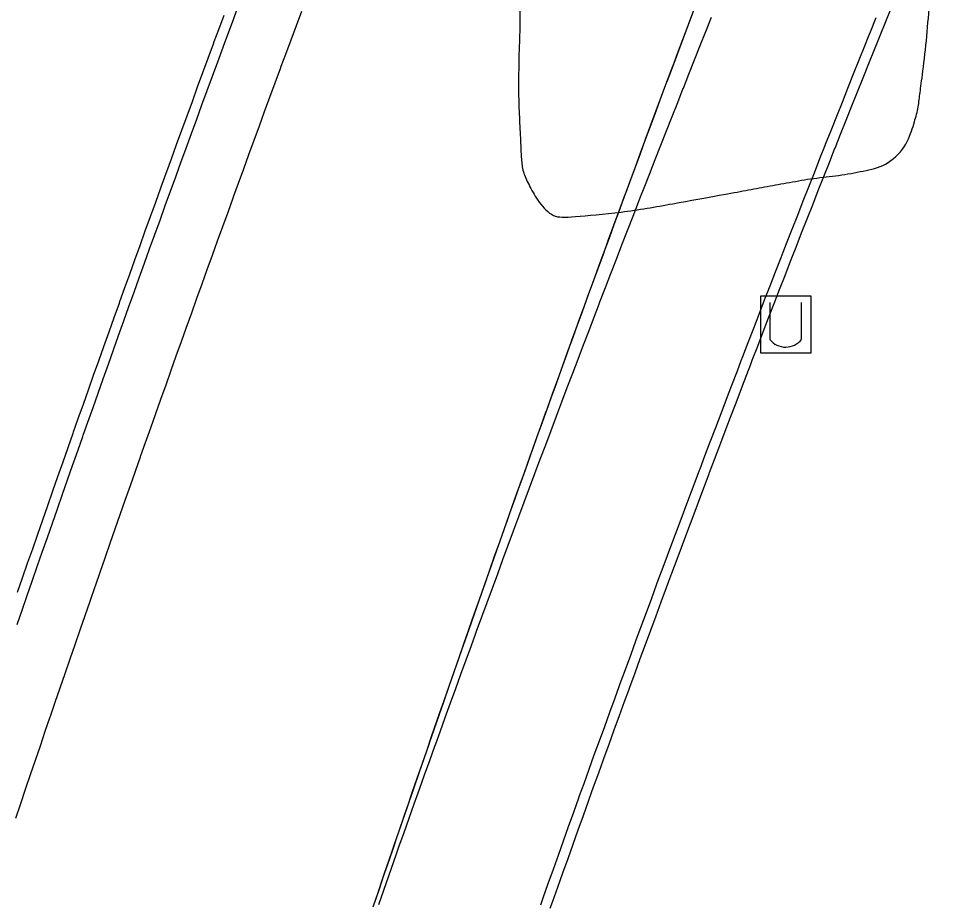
# Model space of a CAD drawing. Extents: x 2145380 to 2157287, y 139568 to 149130.
# Drawn here: x 2151013.1 to 2151073.6, y 141598.9 to 141656.7 of the extents above; entities that cross this region are included whole.
import ezdxf

# ---------------------------------------------------------------- set-up
doc = ezdxf.new("R2010")
doc.units = 0
for name, color, linetype in [('PR_PREVIOUSLY CONSTRUCTED', 7, 'Continuous'), ('TOPO_Misc', 7, 'Continuous'), ('TOPO_Tree', 7, 'Continuous')]:
    doc.layers.add(name, color=color, linetype=linetype)

msp = doc.modelspace()

# ---------------------------------------------------------------- linework, layer by layer
at = {"layer": 'PR_PREVIOUSLY CONSTRUCTED'}
for points in [[(2151013.022, 141617.099), (2151013.348, 141618.046), (2151013.676, 141618.993), (2151014.004, 141619.94), (2151014.332, 141620.887), (2151014.354, 141620.951), (2151014.661, 141621.834), (2151014.99, 141622.78), (2151015.32, 141623.726), (2151015.651, 141624.672), (2151015.981, 141625.618), (2151016.313, 141626.564), (2151016.645, 141627.509), (2151016.977, 141628.455), (2151017.31, 141629.4), (2151017.339, 141629.484), (2151017.643, 141630.345), (2151017.977, 141631.29), (2151018.311, 141632.235), (2151018.646, 141633.179), (2151018.981, 141634.123), (2151019.317, 141635.068), (2151019.653, 141636.012), (2151019.989, 141636.955), (2151020.327, 141637.899), (2151020.363, 141638.002), (2151020.664, 141638.842), (2151021.002, 141639.786), (2151021.341, 141640.729), (2151021.68, 141641.672), (2151022.02, 141642.615), (2151022.36, 141643.557), (2151022.701, 141644.5), (2151023.042, 141645.442), (2151023.383, 141646.384), (2151023.428, 141646.506), (2151023.725, 141647.326), (2151024.068, 141648.267), (2151024.411, 141649.209), (2151024.754, 141650.15), (2151025.098, 141651.091), (2151025.443, 141652.032), (2151025.788, 141652.973), (2151026.133, 141653.914), (2151026.479, 141654.854), (2151026.531, 141654.996), (2151026.826, 141655.795), (2151027.173, 141656.735), (2151027.52, 141657.675)], [(2151012.926, 141604.439), (2151013.247, 141605.386), (2151013.567, 141606.333), (2151013.889, 141607.28), (2151014.211, 141608.227), (2151014.533, 141609.173), (2151014.856, 141610.12), (2151015.179, 141611.066), (2151015.194, 141611.111), (2151015.503, 141612.012), (2151015.827, 141612.958), (2151016.152, 141613.904), (2151016.477, 141614.85), (2151016.803, 141615.795), (2151017.129, 141616.74), (2151017.456, 141617.686), (2151017.783, 141618.631), (2151018.111, 141619.575), (2151018.133, 141619.639), (2151018.439, 141620.52), (2151018.768, 141621.464), (2151019.097, 141622.409), (2151019.427, 141623.353), (2151019.757, 141624.297), (2151020.087, 141625.24), (2151020.419, 141626.184), (2151020.75, 141627.127), (2151021.082, 141628.071), (2151021.112, 141628.154), (2151021.415, 141629.014), (2151021.748, 141629.957), (2151022.081, 141630.899), (2151022.416, 141631.842), (2151022.75, 141632.784), (2151023.085, 141633.726), (2151023.421, 141634.669), (2151023.757, 141635.61), (2151024.093, 141636.552), (2151024.13, 141636.655), (2151024.43, 141637.494), (2151024.768, 141638.435), (2151025.105, 141639.376), (2151025.444, 141640.317), (2151025.783, 141641.258), (2151026.122, 141642.199), (2151026.462, 141643.139), (2151026.802, 141644.079), (2151027.143, 141645.019), (2151027.188, 141645.141), (2151027.485, 141645.959), (2151027.827, 141646.899), (2151028.169, 141647.839), (2151028.512, 141648.778), (2151028.855, 141649.717), (2151029.199, 141650.656), (2151029.543, 141651.595), (2151029.888, 141652.534), (2151030.233, 141653.472), (2151030.285, 141653.614), (2151030.579, 141654.411), (2151030.925, 141655.349), (2151031.272, 141656.287), (2151031.619, 141657.225)], [(2151036.297, 141598.627), (2151036.614, 141599.562), (2151036.932, 141600.497), (2151037.25, 141601.432), (2151037.569, 141602.366), (2151037.888, 141603.301), (2151037.903, 141603.345), (2151038.208, 141604.235), (2151038.528, 141605.17), (2151038.849, 141606.104), (2151039.17, 141607.038), (2151039.492, 141607.971), (2151039.814, 141608.905), (2151040.137, 141609.838), (2151040.46, 141610.771), (2151040.784, 141611.704), (2151040.805, 141611.768), (2151041.108, 141612.637), (2151041.432, 141613.57), (2151041.757, 141614.503), (2151042.083, 141615.435), (2151042.409, 141616.367), (2151042.736, 141617.299), (2151043.063, 141618.231), (2151043.39, 141619.163), (2151043.718, 141620.094), (2151043.747, 141620.177), (2151044.046, 141621.026), (2151044.375, 141621.957), (2151044.705, 141622.888), (2151045.035, 141623.819), (2151045.365, 141624.75), (2151045.696, 141625.68), (2151046.027, 141626.61), (2151046.359, 141627.541), (2151046.692, 141628.471), (2151046.728, 141628.572), (2151047.024, 141629.4), (2151047.358, 141630.33), (2151047.691, 141631.26), (2151048.026, 141632.189), (2151048.36, 141633.118), (2151048.695, 141634.047), (2151049.031, 141634.976), (2151049.367, 141635.904), (2151049.704, 141636.833), (2151049.748, 141636.953), (2151050.041, 141637.761), (2151050.379, 141638.689), (2151050.717, 141639.617), (2151051.055, 141640.545), (2151051.394, 141641.472), (2151051.734, 141642.4), (2151052.074, 141643.327), (2151052.414, 141644.254), (2151052.755, 141645.181), (2151052.807, 141645.32), (2151053.097, 141646.108), (2151053.439, 141647.034), (2151053.781, 141647.96), (2151054.124, 141648.887), (2151054.467, 141649.813), (2151054.811, 141650.738), (2151055.155, 141651.664), (2151055.5, 141652.59), (2151055.845, 141653.515), (2151055.905, 141653.673), (2151056.191, 141654.44), (2151056.537, 141655.365), (2151056.884, 141656.29), (2151057.231, 141657.214)], [(2151036.38, 141598.871), (2151036.701, 141599.818), (2151037.023, 141600.765), (2151037.346, 141601.712), (2151037.511, 141602.197), (2151037.669, 141602.659), (2151037.992, 141603.606), (2151038.316, 141604.552), (2151038.641, 141605.498), (2151038.966, 141606.444), (2151039.292, 141607.39), (2151039.618, 141608.336), (2151039.944, 141609.281), (2151039.995, 141609.427), (2151040.272, 141610.227), (2151040.599, 141611.172), (2151040.927, 141612.117), (2151041.256, 141613.062), (2151041.584, 141614.007), (2151041.914, 141614.951), (2151042.244, 141615.896), (2151042.508, 141616.648), (2151042.575, 141616.84), (2151042.906, 141617.784), (2151043.237, 141618.728), (2151043.569, 141619.672), (2151043.901, 141620.615), (2151044.234, 141621.559), (2151044.568, 141622.502), (2151044.902, 141623.445), (2151045.05, 141623.86), (2151045.237, 141624.388), (2151045.572, 141625.331), (2151045.907, 141626.274), (2151046.243, 141627.216), (2151046.58, 141628.158), (2151046.917, 141629.1), (2151047.255, 141630.042), (2151047.592, 141630.984), (2151047.62, 141631.062), (2151047.931, 141631.926), (2151048.27, 141632.867), (2151048.609, 141633.809), (2151048.949, 141634.75), (2151049.29, 141635.691), (2151049.631, 141636.632), (2151049.973, 141637.572), (2151050.221, 141638.255), (2151050.315, 141638.513), (2151050.657, 141639.453), (2151051, 141640.393), (2151051.343, 141641.333), (2151051.688, 141642.273), (2151052.032, 141643.213), (2151052.377, 141644.152), (2151052.722, 141645.092), (2151052.85, 141645.438), (2151053.069, 141646.031), (2151053.415, 141646.97), (2151053.762, 141647.909), (2151054.109, 141648.847), (2151054.457, 141649.786), (2151054.806, 141650.724), (2151055.154, 141651.663), (2151055.504, 141652.601), (2151055.508, 141652.611), (2151055.854, 141653.538), (2151056.204, 141654.476), (2151056.555, 141655.414), (2151056.907, 141656.351), (2151057.259, 141657.288)], [(2151047.876, 141598.536), (2151048.038, 141598.993), (2151048.369, 141599.928), (2151048.701, 141600.864), (2151049.033, 141601.799), (2151049.367, 141602.734), (2151049.7, 141603.669), (2151050.035, 141604.603), (2151050.37, 141605.537), (2151050.422, 141605.682), (2151050.706, 141606.471), (2151051.042, 141607.405), (2151051.379, 141608.339), (2151051.717, 141609.272), (2151052.055, 141610.205), (2151052.395, 141611.138), (2151052.734, 141612.071), (2151053.005, 141612.814), (2151053.075, 141613.003), (2151053.416, 141613.935), (2151053.757, 141614.867), (2151054.099, 141615.799), (2151054.442, 141616.73), (2151054.786, 141617.661), (2151055.13, 141618.592), (2151055.475, 141619.523), (2151055.627, 141619.932), (2151055.821, 141620.453), (2151056.167, 141621.384), (2151056.514, 141622.314), (2151056.861, 141623.243), (2151057.209, 141624.173), (2151057.558, 141625.102), (2151057.908, 141626.031), (2151058.258, 141626.96), (2151058.287, 141627.037), (2151058.608, 141627.888), (2151058.96, 141628.817), (2151059.312, 141629.745), (2151059.665, 141630.672), (2151060.018, 141631.6), (2151060.372, 141632.527), (2151060.727, 141633.454), (2151060.984, 141634.127), (2151061.082, 141634.381), (2151061.438, 141635.308), (2151061.794, 141636.234), (2151062.151, 141637.16), (2151062.509, 141638.086), (2151062.868, 141639.011), (2151063.227, 141639.937), (2151063.587, 141640.862), (2151063.72, 141641.202), (2151063.947, 141641.786), (2151064.308, 141642.711), (2151064.67, 141643.635), (2151065.032, 141644.559), (2151065.395, 141645.483), (2151065.759, 141646.407), (2151066.123, 141647.33), (2151066.488, 141648.253), (2151066.492, 141648.263), (2151066.854, 141649.176), (2151067.22, 141650.098), (2151067.587, 141651.02), (2151067.955, 141651.942), (2151068.323, 141652.864), (2151068.692, 141653.786), (2151069.061, 141654.707), (2151069.303, 141655.309), (2151069.431, 141655.628), (2151069.802, 141656.549), (2151070.173, 141657.469)], [(2151013.046, 141619.211), (2151013.374, 141620.159), (2151013.702, 141621.106), (2151013.725, 141621.17), (2151014.031, 141622.053), (2151014.361, 141622.999), (2151014.691, 141623.946), (2151015.021, 141624.892), (2151015.352, 141625.838), (2151015.684, 141626.785), (2151016.016, 141627.73), (2151016.348, 141628.676), (2151016.681, 141629.622), (2151016.71, 141629.705), (2151017.014, 141630.567), (2151017.348, 141631.512), (2151017.682, 141632.457), (2151018.017, 141633.402), (2151018.353, 141634.347), (2151018.689, 141635.291), (2151019.025, 141636.235), (2151019.362, 141637.18), (2151019.699, 141638.123), (2151019.736, 141638.226), (2151020.037, 141639.067), (2151020.375, 141640.011), (2151020.714, 141640.954), (2151021.053, 141641.898), (2151021.393, 141642.841), (2151021.733, 141643.784), (2151022.074, 141644.726), (2151022.415, 141645.669), (2151022.757, 141646.611), (2151022.801, 141646.734), (2151023.099, 141647.553), (2151023.441, 141648.495), (2151023.785, 141649.437), (2151024.128, 141650.379), (2151024.472, 141651.32), (2151024.817, 141652.262), (2151025.162, 141653.203), (2151025.508, 141654.144), (2151025.854, 141655.085), (2151025.906, 141655.226), (2151026.2, 141656.025), (2151026.547, 141656.966)], [(2151036.653, 141598.775), (2151036.984, 141599.719), (2151037.316, 141600.662), (2151037.648, 141601.606), (2151037.819, 141602.088), (2151037.981, 141602.549), (2151038.315, 141603.491), (2151038.649, 141604.434), (2151038.984, 141605.376), (2151039.32, 141606.318), (2151039.656, 141607.26), (2151039.993, 141608.201), (2151040.331, 141609.142), (2151040.383, 141609.288), (2151040.669, 141610.083), (2151041.008, 141611.024), (2151041.348, 141611.965), (2151041.688, 141612.905), (2151042.029, 141613.845), (2151042.371, 141614.785), (2151042.713, 141615.725), (2151042.986, 141616.474), (2151043.056, 141616.664), (2151043.399, 141617.603), (2151043.744, 141618.542), (2151044.088, 141619.481), (2151044.434, 141620.419), (2151044.78, 141621.357), (2151045.127, 141622.295), (2151045.474, 141623.233), (2151045.628, 141623.645), (2151045.823, 141624.17), (2151046.171, 141625.108), (2151046.521, 141626.044), (2151046.871, 141626.981), (2151047.222, 141627.918), (2151047.573, 141628.854), (2151047.925, 141629.79), (2151048.278, 141630.726), (2151048.307, 141630.803), (2151048.631, 141631.661), (2151048.985, 141632.596), (2151049.34, 141633.531), (2151049.695, 141634.466), (2151050.051, 141635.401), (2151050.408, 141636.335), (2151050.765, 141637.269), (2151051.025, 141637.946), (2151051.123, 141638.203), (2151051.482, 141639.136), (2151051.841, 141640.069), (2151052.201, 141641.002), (2151052.561, 141641.935), (2151052.923, 141642.867), (2151053.284, 141643.8), (2151053.647, 141644.732), (2151053.781, 141645.075), (2151054.01, 141645.663), (2151054.374, 141646.595), (2151054.738, 141647.526), (2151055.103, 141648.457), (2151055.469, 141649.388), (2151055.836, 141650.318), (2151056.203, 141651.248), (2151056.57, 141652.178), (2151056.574, 141652.189), (2151056.939, 141653.108), (2151057.308, 141654.038), (2151057.677, 141654.967), (2151058.048, 141655.896), (2151058.419, 141656.824)], [(2151047.248, 141598.758), (2151047.409, 141599.215), (2151047.741, 141600.151), (2151048.073, 141601.087), (2151048.405, 141602.022), (2151048.739, 141602.958), (2151049.073, 141603.893), (2151049.407, 141604.828), (2151049.743, 141605.763), (2151049.794, 141605.907), (2151050.079, 141606.697), (2151050.415, 141607.631), (2151050.752, 141608.565), (2151051.09, 141609.499), (2151051.429, 141610.433), (2151051.768, 141611.366), (2151052.108, 141612.299), (2151052.379, 141613.043), (2151052.448, 141613.232), (2151052.79, 141614.164), (2151053.131, 141615.097), (2151053.474, 141616.029), (2151053.817, 141616.961), (2151054.161, 141617.892), (2151054.505, 141618.824), (2151054.85, 141619.755), (2151055.002, 141620.164), (2151055.196, 141620.686), (2151055.542, 141621.616), (2151055.889, 141622.547), (2151056.237, 141623.477), (2151056.585, 141624.407), (2151056.934, 141625.337), (2151057.284, 141626.266), (2151057.634, 141627.195), (2151057.663, 141627.272), (2151057.985, 141628.124), (2151058.336, 141629.053), (2151058.689, 141629.981), (2151059.042, 141630.909), (2151059.395, 141631.837), (2151059.749, 141632.765), (2151060.104, 141633.693), (2151060.362, 141634.365), (2151060.459, 141634.62), (2151060.815, 141635.547), (2151061.172, 141636.474), (2151061.53, 141637.4), (2151061.888, 141638.326), (2151062.246, 141639.252), (2151062.606, 141640.178), (2151062.966, 141641.103), (2151063.098, 141641.444), (2151063.326, 141642.029), (2151063.687, 141642.954), (2151064.049, 141643.878), (2151064.412, 141644.803), (2151064.775, 141645.727), (2151065.139, 141646.651), (2151065.503, 141647.575), (2151065.869, 141648.498), (2151065.873, 141648.509), (2151066.234, 141649.421), (2151066.601, 141650.344), (2151066.968, 141651.267), (2151067.335, 141652.189), (2151067.704, 141653.112), (2151068.073, 141654.034), (2151068.442, 141654.955), (2151068.685, 141655.558), (2151068.813, 141655.877), (2151069.184, 141656.798)]]:
    msp.add_lwpolyline(points, dxfattribs=at)
at = {"layer": 'TOPO_Misc'}
for p, q in [((2151062.226, 141638.153), (2151062.226, 141635.744)), ((2151064.304, 141635.753), (2151064.304, 141638.162))]:
    msp.add_line(p, q, dxfattribs=at)
msp.add_lwpolyline([(2151061.638, 141634.837), (2151061.638, 141638.599), (2151064.898, 141638.599), (2151064.898, 141634.837), (2151061.638, 141634.837)], dxfattribs=at)
msp.add_arc((2151063.262, 141636.565), 1.322, 218.3412, 322.06247, dxfattribs=at)
at = {"layer": 'TOPO_Tree'}
msp.add_open_spline([(2151386.584, 141700.484), (2151386.04, 141700.382), (2151385.497, 141700.281), (2151384.953, 141700.179), (2151383.438, 141699.896), (2151382.231, 141701.728), (2151380.74, 141702.087), (2151379.9, 141702.289), (2151379.053, 141702.495), (2151378.194, 141702.634), (2151377.198, 141702.794), (2151376.207, 141702.955), (2151375.201, 141703.043), (2151374.354, 141703.118), (2151373.507, 141703.16), (2151372.66, 141703.143), (2151371.749, 141703.125), (2151370.838, 141703.058), (2151369.926, 141703.045), (2151368.242, 141703.021), (2151366.558, 141702.998), (2151364.874, 141702.998), (2151363.877, 141702.998), (2151362.88, 141703.018), (2151361.883, 141703.02), (2151360.391, 141703.022), (2151358.898, 141703.027), (2151357.406, 141702.963), (2151356.152, 141702.909), (2151354.9, 141702.825), (2151353.648, 141702.762), (2151352.75, 141702.718), (2151351.85, 141702.706), (2151350.954, 141702.637), (2151347.984, 141702.408), (2151345.019, 141702.128), (2151342.051, 141701.875), (2151340.107, 141701.709), (2151338.163, 141701.543), (2151336.219, 141701.387), (2151335.385, 141701.32), (2151334.568, 141701.696), (2151333.733, 141701.742), (2151332.124, 141701.831), (2151330.506, 141701.902), (2151328.897, 141701.851), (2151328.046, 141701.824), (2151327.197, 141701.712), (2151326.345, 141701.691), (2151325.209, 141701.663), (2151324.069, 141701.734), (2151322.932, 141701.708), (2151321.491, 141701.674), (2151320.054, 141701.45), (2151318.613, 141701.444), (2151317.642, 141701.439), (2151316.672, 141701.539), (2151315.7, 141701.533), (2151314.023, 141701.522), (2151312.346, 141701.486), (2151310.669, 141701.481), (2151309.357, 141701.477), (2151308.045, 141701.482), (2151306.733, 141701.477), (2151304.526, 141701.467), (2151302.319, 141701.389), (2151300.112, 141701.388), (2151295.963, 141701.387), (2151291.813, 141701.523), (2151287.664, 141701.563), (2151283.185, 141701.605), (2151278.704, 141701.601), (2151274.225, 141701.57), (2151272.397, 141701.558), (2151270.575, 141701.262), (2151268.748, 141701.277), (2151266.784, 141701.293), (2151264.819, 141701.424), (2151262.853, 141701.461), (2151261.625, 141701.484), (2151260.395, 141701.535), (2151259.167, 141701.502), (2151257.374, 141701.452), (2151255.582, 141701.34), (2151253.789, 141701.276), (2151252.633, 141701.234), (2151251.477, 141701.195), (2151250.32, 141701.157), (2151248.551, 141701.098), (2151246.778, 141701.024), (2151245.009, 141701.055), (2151243.894, 141701.074), (2151242.783, 141701.207), (2151241.67, 141701.26), (2151238.629, 141701.406), (2151235.59, 141701.591), (2151232.546, 141701.652), (2151227.501, 141701.752), (2151222.455, 141701.746), (2151217.41, 141701.83), (2151215.247, 141701.867), (2151213.085, 141701.897), (2151210.923, 141701.949), (2151208.158, 141702.016), (2151205.394, 141702.113), (2151202.63, 141702.183), (2151200.051, 141702.248), (2151197.471, 141702.305), (2151194.892, 141702.368), (2151193.468, 141702.403), (2151192.044, 141702.454), (2151190.62, 141702.487), (2151188.451, 141702.537), (2151186.281, 141702.444), (2151184.112, 141702.349), (2151182.764, 141702.29), (2151181.42, 141702.181), (2151180.073, 141702.123), (2151176.96, 141701.988), (2151173.842, 141701.974), (2151170.73, 141701.844), (2151167.687, 141701.718), (2151164.657, 141701.346), (2151161.611, 141701.238), (2151159.719, 141701.171), (2151157.827, 141701.165), (2151155.935, 141701.174), (2151154.018, 141701.184), (2151152.101, 141701.271), (2151150.184, 141701.273), (2151148.967, 141701.274), (2151147.75, 141701.243), (2151146.533, 141701.183), (2151144.141, 141701.064), (2151141.757, 141700.886), (2151139.372, 141700.686), (2151136.468, 141700.443), (2151133.584, 141699.978), (2151130.675, 141699.796), (2151128.814, 141699.679), (2151126.948, 141699.658), (2151125.086, 141699.548), (2151121.768, 141699.353), (2151118.449, 141699.152), (2151115.131, 141698.957), (2151111.441, 141698.74), (2151107.749, 141698.541), (2151104.059, 141698.328), (2151102.357, 141698.23), (2151100.665, 141698.038), (2151098.974, 141697.787), (2151097.218, 141697.527), (2151095.506, 141697.047), (2151093.847, 141696.402), (2151092.373, 141695.829), (2151090.98, 141695.099), (2151089.512, 141694.532), (2151088.629, 141694.191), (2151087.742, 141693.86), (2151086.848, 141693.542), (2151085.32, 141692.996), (2151083.787, 141692.512), (2151082.218, 141692.063), (2151081.27, 141691.791), (2151080.304, 141691.61), (2151079.327, 141691.547), (2151077.175, 141691.408), (2151075.018, 141691.56), (2151072.865, 141691.498), (2151071.752, 141691.466), (2151070.642, 141691.406), (2151069.532, 141691.254), (2151068.376, 141691.095), (2151067.2, 141690.606), (2151066.381, 141689.775), (2151064.875, 141688.243), (2151063.436, 141686.68), (2151061.947, 141685.15), (2151060.503, 141683.666), (2151059.048, 141682.193), (2151057.61, 141680.703), (2151055.561, 141678.582), (2151053.737, 141676.273), (2151051.851, 141673.993), (2151049.945, 141671.686), (2151048.234, 141669.345), (2151046.75, 141666.65), (2151046.301, 141665.834), (2151046.072, 141664.957), (2151045.977, 141664.056), (2151045.842, 141662.789), (2151045.757, 141661.523), (2151045.781, 141660.255), (2151045.8, 141659.259), (2151045.885, 141658.264), (2151045.885, 141657.268), (2151045.886, 141655.855), (2151045.816, 141654.441), (2151045.804, 141653.028), (2151045.79, 141651.455), (2151045.873, 141649.883), (2151045.944, 141648.311), (2151045.984, 141647.444), (2151046.087, 141646.61), (2151046.526, 141645.774), (2151047.084, 141644.713), (2151048.06, 141643.676), (2151049.148, 141643.76), (2151052.503, 141644.021), (2151055.892, 141644.622), (2151059.234, 141645.231), (2151060.648, 141645.489), (2151062.062, 141645.752), (2151063.476, 141646.009), (2151065.094, 141646.303), (2151066.73, 141646.444), (2151068.352, 141646.766), (2151069.809, 141647.055), (2151071.167, 141648.324), (2151071.615, 141649.767), (2151071.908, 141650.714), (2151072.021, 141651.663), (2151072.147, 141652.624), (2151072.456, 141654.987), (2151072.623, 141657.358), (2151072.956, 141659.719), (2151073.25, 141661.806), (2151073.856, 141663.781), (2151074.779, 141665.761), (2151075.447, 141667.194), (2151076.456, 141668.342), (2151077.894, 141669.102), (2151079.112, 141669.747), (2151080.345, 141670.008), (2151081.635, 141670.096), (2151082.7, 141670.168), (2151083.772, 141670.228), (2151084.834, 141670.159), (2151086.117, 141670.076), (2151087.393, 141669.779), (2151088.682, 141669.764), (2151090.336, 141669.744), (2151091.991, 141669.792), (2151093.645, 141669.775), (2151095.136, 141669.76), (2151096.626, 141669.714), (2151098.117, 141669.7), (2151100.243, 141669.68), (2151102.368, 141669.76), (2151104.491, 141669.952), (2151108.902, 141670.352), (2151113.169, 141671.706), (2151117.562, 141672.153), (2151119.832, 141672.383), (2151122.119, 141672.463), (2151124.388, 141672.718), (2151126.956, 141673.007), (2151129.526, 141673.288), (2151132.088, 141673.637), (2151134.69, 141673.991), (2151137.29, 141674.367), (2151139.892, 141674.719), (2151142.42, 141675.061), (2151144.949, 141675.395), (2151147.478, 141675.729), (2151149.931, 141676.052), (2151152.386, 141676.352), (2151154.846, 141676.624), (2151158.008, 141676.973), (2151161.18, 141677.162), (2151164.355, 141677.335), (2151168.128, 141677.54), (2151171.901, 141677.678), (2151175.676, 141677.765), (2151178.068, 141677.82), (2151180.461, 141677.712), (2151182.853, 141677.768), (2151184.275, 141677.8), (2151185.697, 141677.859), (2151187.113, 141678.005), (2151189.427, 141678.243), (2151191.734, 141678.502), (2151194.043, 141678.765), (2151195.598, 141678.942), (2151197.147, 141679.156), (2151198.705, 141679.312), (2151200.352, 141679.477), (2151202.005, 141679.534), (2151203.657, 141679.636), (2151205.495, 141679.748), (2151207.336, 141679.91), (2151209.174, 141679.91), (2151212.99, 141679.908), (2151216.791, 141679.241), (2151220.589, 141678.761), (2151228.153, 141677.806), (2151235.68, 141676.676), (2151243.241, 141675.769), (2151247.335, 141675.278), (2151251.456, 141675.019), (2151255.555, 141674.547), (2151259.054, 141674.144), (2151262.549, 141673.685), (2151265.997, 141672.948), (2151269.321, 141672.237), (2151272.617, 141671.447), (2151275.912, 141670.633), (2151278.863, 141669.905), (2151281.806, 141669.149), (2151284.756, 141668.413), (2151287.708, 141667.678), (2151290.673, 141667.005), (2151293.654, 141666.4), (2151295.739, 141665.976), (2151297.945, 141666.833), (2151300.034, 141666.446), (2151301.213, 141666.228), (2151302.374, 141665.913), (2151303.553, 141665.698), (2151305.55, 141665.333), (2151307.545, 141664.949), (2151309.55, 141664.622), (2151311.767, 141664.26), (2151313.991, 141663.942), (2151316.209, 141663.588), (2151318.732, 141663.185), (2151321.236, 141662.684), (2151323.763, 141662.29), (2151328.751, 141661.514), (2151333.775, 141661.08), (2151338.807, 141660.694), (2151344.402, 141660.265), (2151349.995, 141659.933), (2151355.6, 141659.769), (2151359.543, 141659.653), (2151363.489, 141659.575), (2151367.431, 141659.676), (2151370.854, 141659.765), (2151374.274, 141659.931), (2151377.697, 141660.029), (2151380.789, 141660.117), (2151383.88, 141660.292), (2151386.972, 141660.237), (2151391.714, 141660.152), (2151396.455, 141660.017), (2151401.197, 141659.902), (2151406.208, 141659.78), (2151411.219, 141659.644), (2151416.23, 141659.522), (2151419.026, 141659.454), (2151421.821, 141659.845), (2151424.617, 141659.759), (2151427.576, 141659.669), (2151430.529, 141659.441), (2151433.477, 141659.144), (2151436.215, 141658.869), (2151438.947, 141658.579), (2151441.681, 141658.282), (2151443.863, 141658.044), (2151446.034, 141657.709), (2151448.22, 141657.501), (2151452.245, 141657.119), (2151456.304, 141657.43), (2151460.34, 141657.236), (2151466.842, 141656.924), (2151473.352, 141656.679), (2151479.831, 141655.986), (2151483.952, 141655.545), (2151488.039, 141654.89), (2151492.155, 141654.448), (2151495.853, 141654.051), (2151499.551, 141653.654), (2151503.249, 141653.257), (2151504.863, 141653.084), (2151506.476, 141652.91), (2151508.089, 141652.737), (2151509.637, 141652.57), (2151511.18, 141652.35), (2151512.721, 141652.126), (2151514.052, 141651.932), (2151515.338, 141651.477), (2151516.657, 141651.23), (2151517.614, 141651.051), (2151518.605, 141651.118), (2151519.575, 141650.99), (2151521.777, 141650.7), (2151523.945, 141650.251), (2151525.869, 141648.862), (2151527.161, 141647.928), (2151527.098, 141646.062), (2151528.131, 141645.013), (2151529.275, 141643.853), (2151530.636, 141642.852), (2151531.753, 141641.655), (2151533.021, 141640.296), (2151534.012, 141638.673), (2151535.357, 141637.357), (2151536.209, 141636.524), (2151537.151, 141635.804), (2151538.16, 141635.175), (2151538.97, 141634.671), (2151539.834, 141634.265), (2151540.644, 141633.773), (2151541.671, 141633.149), (2151542.563, 141632.316), (2151543.634, 141631.74), (2151544.843, 141631.09), (2151546.14, 141630.679), (2151547.449, 141630.282), (2151548.825, 141629.864), (2151550.19, 141629.435), (2151551.604, 141629.18), (2151553.237, 141628.886), (2151554.874, 141628.66), (2151556.521, 141628.464), (2151558.368, 141628.244), (2151560.21, 141627.999), (2151562.066, 141627.902), (2151563.922, 141627.804), (2151565.782, 141627.843), (2151567.638, 141627.76), (2151569.46, 141627.678), (2151571.282, 141627.593), (2151573.104, 141627.489), (2151576.305, 141627.307), (2151579.511, 141627.17), (2151582.699, 141626.833), (2151584.634, 141626.629), (2151586.569, 141626.425), (2151588.503, 141626.221)], degree=3, dxfattribs=at)

doc.saveas('drawing.dxf')
